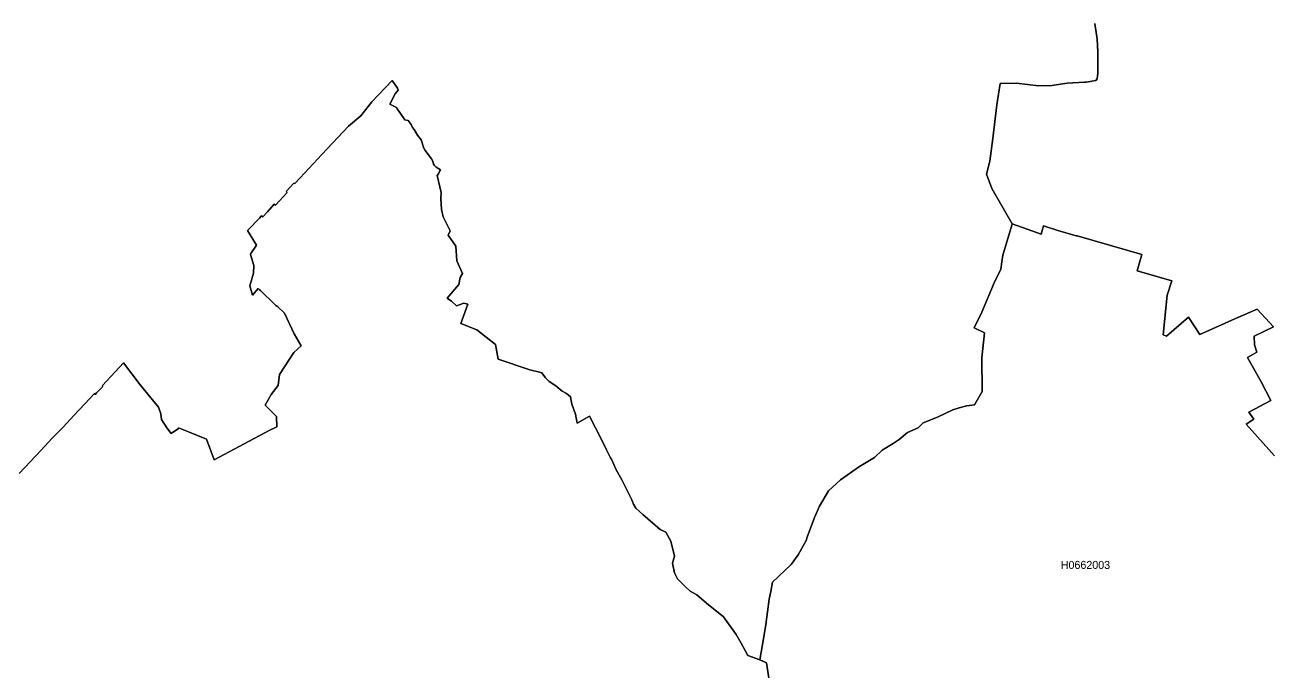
# Model space of a CAD drawing. Extents: x 369010 to 739155, y 6377141 to 6616555.
# Drawn here: x 614688 to 630260, y 6571147 to 6579194 of the extents above; entities that cross this region are included whole.
import ezdxf
from ezdxf.enums import TextEntityAlignment as Align

# ---------------------------------------------------------------- set-up
doc = ezdxf.new("R2010")
doc.units = 0
doc.header["$LTSCALE"] = 40
doc.layers.add('1', color=7, linetype='Continuous', lineweight=13)
doc.layers.add('2', color=7, linetype='Continuous')

msp = doc.modelspace()

# ---------------------------------------------------------------- linework, layer by layer
at = {"layer": '1'}
for points in [[(621895.02, 6574016.76), (621955.43, 6573886.84), (622004.08, 6573788.2), (622016.17, 6573767.85), (622077.9, 6573636.6), (622147.58, 6573512.47), (622210.63, 6573385.86), (622271.21, 6573259.75), (622293.39, 6573208.94), (622321.02, 6573156.64), (622410.89, 6573077.03), (622626.05, 6572891.83), (622698.87, 6572856.08), (622758.78, 6572745.36), (622805.12, 6572556.36), (622781.62, 6572471.62), (622806.12, 6572349.48), (622841.7, 6572274.34), (622943.32, 6572176.19), (623003.07, 6572118.93), (623082.67, 6572073.09), (623205.48, 6571968.65), (623416.83, 6571798.02), (623575.38, 6571578.39), (623640.26, 6571469.66), (623723.67, 6571318.72), (623870.14, 6571262.12), (623921.61, 6571549.1), (623944.95, 6571705.83), (623989.97, 6572021.78), (624007.84, 6572115.12), (624030.18, 6572234.12), (624263.55, 6572451.92), (624350.6, 6572572.91), (624451.23, 6572753.64), (624463.97, 6572793.86), (624556.32, 6573040.13), (624617.39, 6573183.45), (624728.12, 6573375.6), (624880.88, 6573511.31), (625117.71, 6573677.48), (625306.05, 6573790.69), (625400.39, 6573883.04), (625538.75, 6573966.45), (625611.24, 6574015.94), (625715.35, 6574102.33), (625848.25, 6574161.58), (625913.29, 6574221.49), (625988.1, 6574250.95), (626098.32, 6574298.78), (626283.52, 6574386), (626364.12, 6574412.15), (626460.11, 6574434.33), (626554.95, 6574449.72), (626651.44, 6574616.39), (626647.63, 6575033.46), (626677.26, 6575346.09), (626548.99, 6575410.97), (626645.15, 6575605.77), (626797.91, 6575972.36), (626881.82, 6576144.15), (626894.73, 6576234.19), (626907.97, 6576316.28), (627024.81, 6576705.87), (627023.49, 6576708.02), (626848.06, 6577012.72), (626771.76, 6577148.93), (626704.56, 6577329.16), (626744.95, 6577493.34), (626784.5, 6577775.36), (626833.49, 6578197.56), (626876.69, 6578461.71), (627079.76, 6578465.51), (627354.17, 6578434.89), (627522.15, 6578439.36), (627710.5, 6578467.5), (627927.97, 6578478.92), (627949.65, 6578480.08), (628072.12, 6578499.11), (628086.19, 6578521.62), (628096.78, 6578593.61), (628097.11, 6578684.64), (628093.47, 6578856.76), (628085.36, 6579016.81), (628056.23, 6579210.28)], [(628056.23, 6579210.28), (628085.36, 6579016.81), (628093.47, 6578856.76), (628097.11, 6578684.64), (628096.78, 6578593.61), (628086.19, 6578521.62), (628072.12, 6578499.11), (627949.65, 6578480.08), (627927.97, 6578478.92), (627710.5, 6578467.5), (627522.15, 6578439.36), (627354.17, 6578434.89), (627079.76, 6578465.51), (626876.69, 6578461.71), (626833.49, 6578197.56), (626784.5, 6577775.36), (626744.95, 6577493.34), (626704.56, 6577329.16), (626771.76, 6577148.93), (626848.06, 6577012.72)], [(617835.2, 6574173.66), (617834.05, 6574304.58), (617689.06, 6574443.6), (617763.54, 6574575.67), (617853.91, 6574688.05), (617869.79, 6574827.4), (618048.54, 6575100.15), (618141.88, 6575185.88), (618053.17, 6575336.99), (617930.04, 6575591.53), (617843.48, 6575676.44), (617823.29, 6575690.67), (617812.37, 6575700.77), (617632.63, 6575875.04), (617616.74, 6575889.61), (617603.5, 6575900.37), (617531.01, 6575818.11), (617497.25, 6575933.13), (617545.74, 6576095), (617548.06, 6576188.18), (617508.83, 6576326.54), (617511.48, 6576338.45), (617583.97, 6576441.23), (617471.43, 6576626.93), (617479.7, 6576636.53), (617618.89, 6576781.34), (617644.54, 6576809.98), (617659.94, 6576797.89), (617718.86, 6576859.96), (617802.93, 6576955.95), (617820.81, 6576940.89), (617966.12, 6577099.61), (617952.22, 6577112.19), (618049.7, 6577217.61), (618061.61, 6577214.96), (618126, 6577285.63), (618397.92, 6577575.1), (618730.25, 6577928.62), (618883.84, 6578059.03), (619024.52, 6578232.48), (619276.91, 6578500.27), (619344.93, 6578402.62), (619350.89, 6578379.62), (619315.97, 6578332.28), (619246.79, 6578205.84), (619331.53, 6578163.8), (619336.66, 6578154.53), (619435.96, 6578008.39), (619472.7, 6578000.78), (619478, 6578002.43), (619513.42, 6577951.95), (619531.62, 6577912.73), (619553.14, 6577885.92), (619592.86, 6577818.89), (619638.54, 6577758.64), (619674.28, 6577656.53), (619690.67, 6577626.74), (619769.62, 6577521.81), (619784.51, 6577491.85), (619792.79, 6577454.78), (619802.72, 6577441.37), (619829.03, 6577416.71), (619879.51, 6577382.45), (619874.71, 6577373.35), (619856.17, 6577336.11), (619840.29, 6577313.11), (619887.95, 6577102.92), (619884.81, 6577027.12), (619895.07, 6576889.09), (619913.77, 6576795.41), (620001.82, 6576622.79), (619976.33, 6576569.5), (620074.31, 6576431.14), (620085.73, 6576248.25), (620157.39, 6576090.2), (620128.43, 6576039.55), (620111.38, 6575949.85), (619963.25, 6575781.04), (620019.53, 6575744.13), (620081.26, 6575686.37), (620172.12, 6575720.46), (620224.59, 6575706.23), (620135.21, 6575462.44), (620336.63, 6575385.98), (620569.83, 6575202.43), (620602.76, 6575019.55), (620998.32, 6574886.98), (621116.82, 6574854.55), (621147.93, 6574846.27), (621192.78, 6574783.88), (621239.29, 6574741.18), (621324.03, 6574685.23), (621403.47, 6574620.19), (621454.45, 6574591.56), (621503.77, 6574546.38), (621522.3, 6574456.67), (621568.64, 6574333.7), (621589.66, 6574221.16), (621744.41, 6574305.07), (621895.02, 6574016.76)], [(621895.02, 6574016.76), (621744.41, 6574305.07), (621589.66, 6574221.16), (621568.64, 6574333.7), (621522.3, 6574456.67), (621503.77, 6574546.38), (621454.45, 6574591.56), (621403.47, 6574620.19), (621324.03, 6574685.23), (621239.29, 6574741.18), (621192.78, 6574783.88), (621147.93, 6574846.27), (621116.82, 6574854.55), (620998.32, 6574886.98), (620602.76, 6575019.55), (620569.83, 6575202.43), (620336.63, 6575385.98), (620135.21, 6575462.44), (620224.59, 6575706.23), (620172.12, 6575720.46), (620081.26, 6575686.37), (620019.53, 6575744.13), (619963.25, 6575781.04), (620111.38, 6575949.85), (620128.43, 6576039.55), (620157.39, 6576090.2), (620085.73, 6576248.25), (620074.31, 6576431.14), (619976.33, 6576569.5), (620001.82, 6576622.79), (619913.77, 6576795.41), (619895.07, 6576889.09), (619884.81, 6577027.12), (619887.95, 6577102.92), (619840.29, 6577313.11), (619856.17, 6577336.11), (619874.71, 6577373.35), (619879.51, 6577382.45), (619829.03, 6577416.71), (619802.72, 6577441.37), (619792.79, 6577454.78), (619784.51, 6577491.85), (619769.62, 6577521.81), (619690.67, 6577626.74), (619674.28, 6577656.53), (619638.54, 6577758.64), (619592.86, 6577818.89), (619553.14, 6577885.92), (619531.62, 6577912.73), (619513.42, 6577951.95), (619478, 6578002.43), (619472.7, 6578000.78), (619435.96, 6578008.39), (619336.66, 6578154.53), (619331.53, 6578163.8), (619246.79, 6578205.84), (619315.97, 6578332.28), (619350.89, 6578379.62), (619344.93, 6578402.62), (619276.91, 6578500.27), (619024.52, 6578232.48), (618883.84, 6578059.03), (618730.25, 6577928.62), (618397.92, 6577575.1), (618126, 6577285.63), (618061.61, 6577214.96), (618049.7, 6577217.61), (617952.22, 6577112.19), (617966.12, 6577099.61), (617820.81, 6576940.89), (617802.93, 6576955.95), (617718.86, 6576859.96), (617659.94, 6576797.89), (617644.54, 6576809.98), (617618.89, 6576781.34)], [(626848.06, 6577012.72), (627023.49, 6576708.02), (627213.99, 6576641.49), (627386.61, 6576579.43), (627416.56, 6576684.85), (627595.97, 6576626.93), (627824.69, 6576560.89), (627835.78, 6576558.08), (628645.59, 6576327.37), (628585.02, 6576123.96), (629020.46, 6575998.18), (628963.2, 6575818.28), (628911.89, 6575324.41), (628953.6, 6575305.71), (629228.33, 6575543.37), (629370.83, 6575325.24), (629846.82, 6575537.75), (630087.47, 6575644.33), (630289.38, 6575422.39), (630049.23, 6575306.7), (630052.21, 6575197.8), (630082.33, 6575106.77), (629965.99, 6575038.25), (630136.12, 6574735.05), (630258.6, 6574504.34), (629980.55, 6574357.37), (630046.09, 6574270.32), (629946.95, 6574205.6), (630304.44, 6573810.38)], [(617618.89, 6576781.34), (617479.7, 6576636.53), (617471.43, 6576626.93), (617583.97, 6576441.23), (617511.48, 6576338.45), (617508.83, 6576326.54), (617548.06, 6576188.18), (617545.74, 6576095), (617497.25, 6575933.13), (617531.01, 6575818.11), (617603.5, 6575900.37), (617616.74, 6575889.61), (617632.63, 6575875.04), (617812.37, 6575700.77), (617823.29, 6575690.67), (617843.48, 6575676.44), (617930.04, 6575591.53), (618053.17, 6575336.99), (618141.88, 6575185.88), (618048.54, 6575100.15), (617869.79, 6574827.4), (617853.91, 6574688.05), (617763.54, 6574575.67), (617689.06, 6574443.6), (617834.05, 6574304.58), (617835.2, 6574173.66), (617741.2, 6574127.98), (617051.54, 6573761.06), (616957.21, 6574021.07), (616731.95, 6574111.6), (616609.48, 6574161.75), (616605.84, 6574153.3), (616513.82, 6574088.92), (616460.53, 6574162.41), (616396.31, 6574264.19), (616387.54, 6574335.86), (616357.75, 6574419.27), (616127.37, 6574696.82), (615919.5, 6574971.06), (615711.13, 6574748.62), (615651.71, 6574686.56), (615660.98, 6574677.79), (615584.18, 6574596.19), (615567.47, 6574577.99), (615557.21, 6574589.24), (615437.71, 6574459.65), (615300.35, 6574313.68), (615166.29, 6574169.19), (615026.6, 6574026.03), (614892.71, 6573882.21), (614615.49, 6573590.26)], [(627023.49, 6576708.02), (627024.81, 6576705.87), (626907.97, 6576316.28), (626894.73, 6576234.19), (626881.82, 6576144.15), (626797.91, 6575972.36), (626645.15, 6575605.77), (626548.99, 6575410.97), (626677.26, 6575346.09), (626647.63, 6575033.46), (626651.44, 6574616.39), (626554.95, 6574449.72), (626460.11, 6574434.33), (626364.12, 6574412.15), (626283.52, 6574386), (626098.32, 6574298.78), (625988.1, 6574250.95), (625913.29, 6574221.49), (625848.25, 6574161.58), (625715.35, 6574102.33), (625611.24, 6574015.94), (625538.75, 6573966.45), (625400.39, 6573883.04), (625306.05, 6573790.69), (625117.71, 6573677.48), (624880.88, 6573511.31), (624728.12, 6573375.6), (624617.39, 6573183.45), (624556.32, 6573040.13), (624463.97, 6572793.86), (624451.23, 6572753.64), (624350.6, 6572572.91), (624263.55, 6572451.92), (624030.18, 6572234.12), (624007.84, 6572115.12), (623989.97, 6572021.78), (623944.95, 6571705.83), (623921.61, 6571549.1), (623870.14, 6571262.12), (623956.04, 6571226.37), (623989.8, 6571006.74)], [(629370.83, 6575325.24), (629228.33, 6575543.37), (628953.6, 6575305.71), (628911.89, 6575324.41), (628963.2, 6575818.28), (629020.46, 6575998.18), (628585.02, 6576123.96), (628645.59, 6576327.37), (627835.78, 6576558.08), (627824.69, 6576560.89), (627595.97, 6576626.93), (627416.56, 6576684.85), (627386.61, 6576579.43), (627213.99, 6576641.49), (627023.49, 6576708.02)], [(630304.44, 6573810.38), (629946.95, 6574205.6), (630046.09, 6574270.32), (629980.55, 6574357.37), (630258.6, 6574504.34), (630136.12, 6574735.05), (629965.99, 6575038.25), (630082.33, 6575106.77), (630052.21, 6575197.8), (630049.23, 6575306.7), (630289.38, 6575422.39), (630087.47, 6575644.33), (629846.82, 6575537.75), (629370.83, 6575325.24)], [(614615.49, 6573590.26), (614892.71, 6573882.21), (615026.6, 6574026.03), (615166.29, 6574169.19), (615300.35, 6574313.68), (615437.71, 6574459.65), (615557.21, 6574589.24), (615567.47, 6574577.99), (615584.18, 6574596.19), (615660.98, 6574677.79), (615651.71, 6574686.56), (615711.13, 6574748.62), (615919.5, 6574971.06), (616127.37, 6574696.82), (616357.75, 6574419.27), (616387.54, 6574335.86), (616396.31, 6574264.19), (616460.53, 6574162.41), (616513.82, 6574088.92), (616605.84, 6574153.3), (616609.48, 6574161.75), (616731.95, 6574111.6), (616957.21, 6574021.07), (617051.54, 6573761.06), (617741.2, 6574127.98), (617835.2, 6574173.66)], [(623989.8, 6571006.74), (623956.04, 6571226.37), (623870.14, 6571262.12), (623723.67, 6571318.72), (623640.26, 6571469.66), (623575.38, 6571578.39), (623416.83, 6571798.02), (623205.48, 6571968.65), (623082.67, 6572073.09), (623003.07, 6572118.93), (622943.32, 6572176.19), (622841.7, 6572274.34), (622806.12, 6572349.48), (622781.62, 6572471.62), (622805.12, 6572556.36), (622758.78, 6572745.36), (622698.87, 6572856.08), (622626.05, 6572891.83), (622410.89, 6573077.03), (622321.02, 6573156.64), (622293.39, 6573208.94), (622271.21, 6573259.75), (622210.63, 6573385.86), (622147.58, 6573512.47), (622077.9, 6573636.6), (622016.17, 6573767.85), (622004.08, 6573788.2), (621955.43, 6573886.84), (621895.02, 6574016.76)]]:
    msp.add_lwpolyline(points, dxfattribs=at)

# ---------------------------------------------------------------- texts
at = {"layer": '2'}
msp.add_text('H0662003', height=100, dxfattribs=at).set_placement((627940.52, 6572398.52), align=Align.CENTER)

doc.saveas('drawing.dxf')
